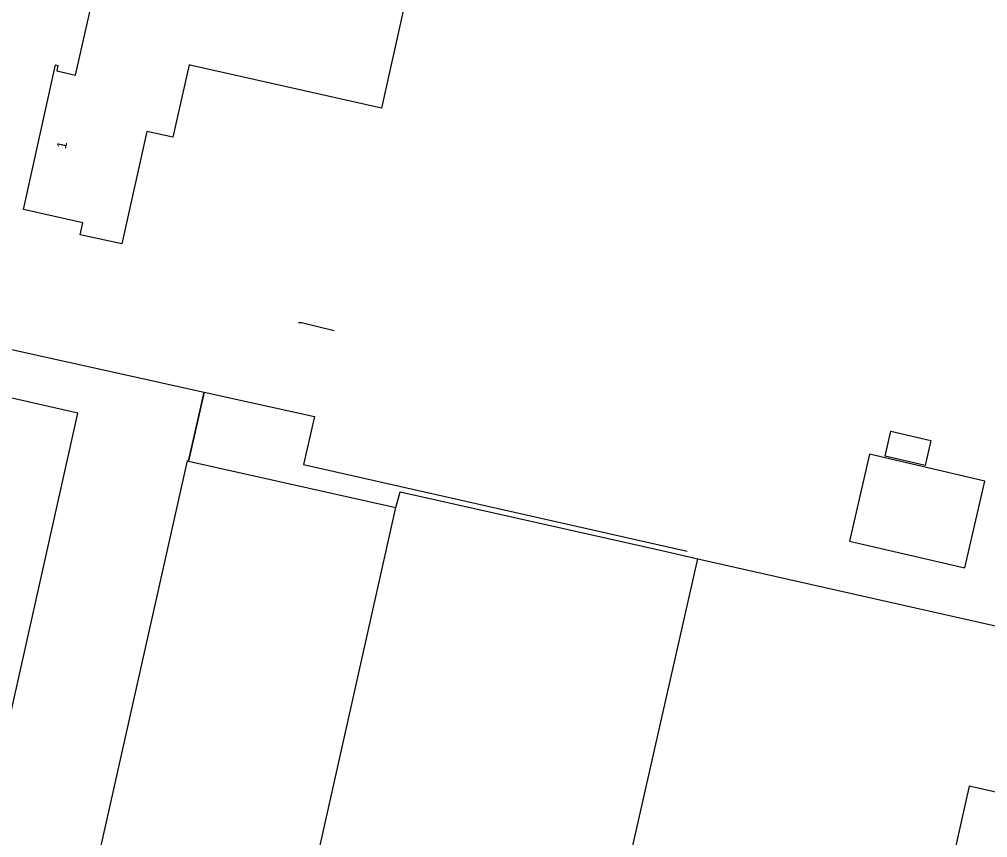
# Model space of a CAD drawing. Extents: x 161771 to 163125, y 382479 to 383177.
# Drawn here: x 162548.2 to 162649.2, y 382859.4 to 382944.9 of the extents above; entities that cross this region are included whole.
import ezdxf

# ---------------------------------------------------------------- set-up
doc = ezdxf.new("R2010")
doc.units = 0
for name, color, linetype in [('IMGEO_Hek', 7, 'Continuous'), ('IMGEO_Muur', 7, 'Continuous'), ('IMGEO_Pand', 7, 'Continuous'), ('IMGEO_Pand_nummerreeks', 7, 'Continuous'), ('IMGEO_Parkeervlak_open', 7, 'Continuous'), ('IMGEO_Voetpad_op_trap', 7, 'Continuous')]:
    doc.layers.add(name, color=color, linetype=linetype)

msp = doc.modelspace()

# ---------------------------------------------------------------- linework, layer by layer
at = {"layer": 'IMGEO_Hek'}
for points in [[(162545.61, 382910.8), (162567.44, 382905.96)], [(162565.82, 382898.77), (162567.44, 382905.96)], [(162567.44, 382905.96), (162578.96, 382903.41), (162577.82, 382898.42), (162617.87, 382889.36)]]:
    msp.add_lwpolyline(points, dxfattribs=at)
at = {"layer": 'IMGEO_Muur'}
msp.add_lwpolyline([(162577.31, 382913.22), (162577.61, 382913.22), (162581.01, 382912.39)], dxfattribs=at)
at = {"layer": 'IMGEO_Pand'}
for points in [[(162558.85, 382921.44), (162554.52, 382922.4), (162554.8, 382923.65), (162548.59, 382925.02), (162551.92, 382940.12), (162552.18, 382940.06), (162552.06, 382939.51), (162554.02, 382939.07), (162561.11, 382970.43), (162572.12, 382967.95), (162569.55, 382956.51), (162569.8, 382956.46), (162581.77, 382953.75), (162584.13, 382953.22), (162589.62, 382951.98), (162588.3, 382946.1), (162585.95, 382935.61), (162566.14, 382940.08), (162565.87, 382940.14), (162564.17, 382932.57), (162561.48, 382933.17), (162558.85, 382921.44)], [(162541.27, 382845.64), (162554.26, 382903.77), (162544.58, 382905.96)], [(162648.94, 382896.66), (162636.9, 382899.47), (162634.79, 382890.41), (162646.84, 382887.61), (162648.94, 382896.66)], [(162565.82, 382898.77), (162565.67, 382898.8), (162555.99, 382855.66), (162556.08, 382855.64), (162553.87, 382845.8)], [(162565.82, 382898.77), (162587.46, 382893.9)], [(162587.46, 382893.9), (162587.92, 382895.55), (162615.21, 382889.41), (162618.98, 382888.57)], [(162578.99, 382856.15), (162587.46, 382893.9)], [(162610.05, 382849.09), (162618.98, 382888.57)], [(162618.98, 382888.57), (162666.88, 382877.78), (162664.4, 382866.48)], [(162663.19, 382861.22), (162647.29, 382864.8), (162640.71, 382835.48), (162639.49, 382830.06), (162635.38, 382827.47), (162614.98, 382832.05), (162604.94, 382834.3), (162604.98, 382834.5), (162606.04, 382839.17), (162606.27, 382840.19), (162607.94, 382839.81), (162610.05, 382849.09)]]:
    msp.add_lwpolyline(points, dxfattribs=at)
at = {"layer": 'IMGEO_Parkeervlak_open'}
msp.add_lwpolyline([(162545.61, 382910.8), (162567.44, 382905.96), (162565.82, 382898.77)], dxfattribs=at)
at = {"layer": 'IMGEO_Voetpad_op_trap'}
msp.add_lwpolyline([(162642.7, 382898.3), (162638.53, 382899.27), (162639.13, 382901.87), (162643.3, 382900.9), (162642.7, 382898.3)], dxfattribs=at)

# ---------------------------------------------------------------- texts
at = {"layer": 'IMGEO_Pand_nummerreeks'}
msp.add_text('1', height=1, rotation=77.292, dxfattribs=at).set_placement((162553, 382931.29))

doc.saveas('drawing.dxf')
